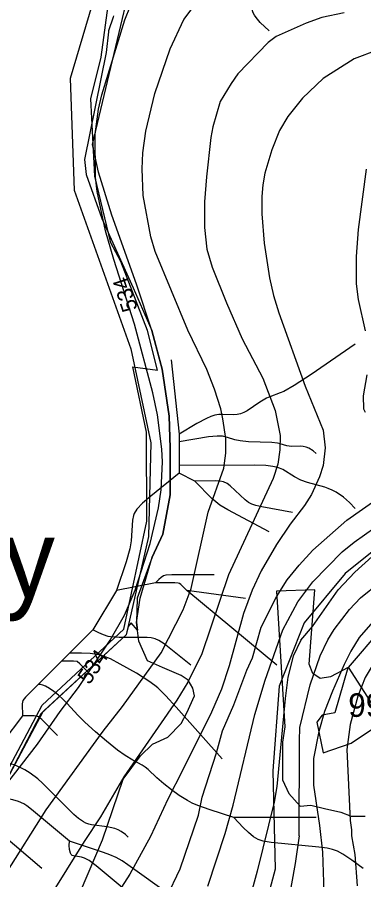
# Model space of a CAD drawing. Extents: x -709584 to -702006, y -1161789 to -1157496.
# Drawn here: x -708540 to -708319, y -1158542 to -1157991 of the extents above; entities that cross this region are included whole.
import ezdxf

# ---------------------------------------------------------------- set-up
doc = ezdxf.new("R2010")
doc.units = 0
for name, color, linetype in [('102_obvod PÚ', 7, 'Continuous'), ('103_hranice KÚ', 7, 'Continuous'), ('104_název KÚ', 7, 'Continuous'), ('120_vrstevnice hlavní', 7, 'Continuous'), ('121_vrstevnice hlavní_popis', 7, 'Continuous'), ('122_vrstevnice základní', 7, 'Continuous'), ('408_BPEJ_linie', 7, 'Continuous'), ('409_BPEJ_popis', 7, 'Continuous'), ('411_akumulovaný odtok', 7, 'Continuous'), ('419_LPIS PB', 7, 'Continuous')]:
    doc.layers.add(name, color=color, linetype=linetype)

msp = doc.modelspace()

# ---------------------------------------------------------------- linework, layer by layer
at = {"layer": '102_obvod PÚ'}
msp.add_lwpolyline([(-708557.03, -1158491.24), (-708524.37, -1158430.08), (-708472.33, -1158381.55), (-708457.62, -1158312.54), (-708457.79, -1158255.73), (-708466.4, -1158214.09), (-708450.77, -1158216.2), (-708457.15, -1158190.9), (-708474.15, -1158146.87), (-708480.54, -1158134.78), (-708490.75, -1158092.22), (-708493.26, -1158042.94), (-708486.64, -1158016.25), (-708482.14, -1157983.17)], dxfattribs=at)
at = {"layer": '103_hranice KÚ'}
msp.add_lwpolyline([(-708484.66, -1157955.81), (-708506.52, -1158029.95), (-708503.98, -1158101.17), (-708467.7, -1158202.52), (-708455.01, -1158262.66), (-708456.58, -1158322.46), (-708470.65, -1158385.22), (-708525.23, -1158435.59), (-708554.43, -1158491.37)], dxfattribs=at)
msp.add_lwpolyline([(-708484.66, -1157955.81), (-708506.52, -1158029.95), (-708503.98, -1158101.17), (-708467.7, -1158202.52), (-708455.01, -1158262.66), (-708456.58, -1158322.46), (-708470.65, -1158385.22), (-708525.23, -1158435.59), (-708554.43, -1158491.37)], dxfattribs=at)
at = {"layer": '120_vrstevnice hlavní'}
for points in [[(-708310.48, -1158011.82), (-708325.06, -1158017.25), (-708345.06, -1158029.97), (-708358.11, -1158042.45), (-708367.48, -1158054.11), (-708372.77, -1158063.11), (-708377.77, -1158075.54), (-708382.2, -1158090.4), (-708383.49, -1158097.83), (-708384.06, -1158105.26), (-708384.06, -1158116.4), (-708382.63, -1158134.97), (-708379.2, -1158157.26), (-708376.63, -1158168.4), (-708373.2, -1158179.55), (-708356.48, -1158226.41), (-708344.91, -1158254.41), (-708343.77, -1158265.84), (-708344.91, -1158276.98), (-708347.2, -1158284.41), (-708352.34, -1158295.55), (-708356.91, -1158302.55), (-708366.06, -1158314.55), (-708374.77, -1158327.55), (-708384.49, -1158344.41), (-708390.34, -1158356.7), (-708395.77, -1158371.56), (-708405.06, -1158404.99), (-708409.92, -1158419.84)], [(-708181.91, -1158384.56), (-708199.76, -1158374.84), (-708209.05, -1158370.41), (-708228.48, -1158363.41), (-708247.05, -1158357.98), (-708258.2, -1158356.13), (-708265.62, -1158355.84), (-708280.48, -1158357.84), (-708284.2, -1158358.84), (-708295.34, -1158363.84), (-708302.77, -1158368.55), (-708313.2, -1158376.84), (-708322.05, -1158386.99), (-708327.2, -1158395.56), (-708331.48, -1158404.13), (-708339.06, -1158421.27), (-708344.06, -1158434.13), (-708347.77, -1158446.99), (-708351.06, -1158464.13), (-708351.06, -1158481.28), (-708347.2, -1158506.99), (-708345.48, -1158524.14), (-708344.63, -1158549.56)], [(-708409.92, -1158419.84), (-708416.34, -1158434.7), (-708434.49, -1158471.56), (-708444.2, -1158490.13), (-708455.2, -1158514.13), (-708468.35, -1158538.14), (-708482.35, -1158559.99), (-708501.78, -1158588.14), (-708526.21, -1158619.43), (-708536.64, -1158629.85), (-708559.07, -1158647.71)]]:
    msp.add_lwpolyline(points, dxfattribs=at)
at = {"layer": '122_vrstevnice základní'}
for points in [[(-708450.78, -1158244.69), (-708453.78, -1158230.69), (-708465.49, -1158186.69), (-708478.63, -1158145.54), (-708483.92, -1158127.26), (-708489.35, -1158102.11), (-708490.35, -1158092.97), (-708490.49, -1158065.54), (-708488.35, -1158049.54), (-708486.21, -1158040.4), (-708471.63, -1157992.4), (-708464.35, -1157974.39)], [(-708458.2, -1158063.54), (-708452.49, -1158039.54), (-708442.63, -1158010.97), (-708433.92, -1157992.11), (-708426.77, -1157982.68)], [(-708331.63, -1157987.97), (-708345.91, -1157990.82), (-708355.91, -1157994.54), (-708374.91, -1158002.97), (-708380.06, -1158006.97), (-708399.42, -1158026.97), (-708403.63, -1158033.11), (-708410.63, -1158044.54), (-708415.34, -1158060.68), (-708416.77, -1158067.54), (-708419.49, -1158092.69), (-708420.63, -1158108.69), (-708420.77, -1158124.97), (-708419.2, -1158138.97), (-708415.77, -1158150.4), (-708406.77, -1158173.26), (-708396.63, -1158196.12), (-708383.49, -1158221.26), (-708375.63, -1158241.84), (-708372.48, -1158257.84), (-708372.63, -1158266.98), (-708373.91, -1158276.12), (-708376.91, -1158285.27), (-708405.49, -1158346.98), (-708422.34, -1158397.27)], [(-708547.49, -1158537.85), (-708521.78, -1158496.99), (-708485.49, -1158446.7), (-708473.06, -1158430.99), (-708448.49, -1158396.7), (-708434.35, -1158369.27), (-708429.34, -1158355.55), (-708418.34, -1158306.98), (-708408.34, -1158278.7), (-708407.2, -1158269.27), (-708407.2, -1158259.84), (-708408.92, -1158247.26), (-708410.34, -1158240.98), (-708414.34, -1158228.41), (-708419.34, -1158215.83), (-708431.34, -1158190.69), (-708452.2, -1158140.4), (-708455.06, -1158130.97), (-708459.78, -1158104.69), (-708460.49, -1158087.54), (-708460.2, -1158077.26), (-708458.2, -1158063.54)], [(-708317.91, -1158190.98), (-708322.48, -1158170.98), (-708323.63, -1158160.98), (-708323.77, -1158143.54), (-708322.48, -1158126.4), (-708317.34, -1158087.83)], [(-708553.07, -1158488.13), (-708527.35, -1158454.99), (-708512.92, -1158434.27), (-708501.21, -1158418.84), (-708481.06, -1158388.7), (-708471.78, -1158372.7), (-708465.06, -1158356.7), (-708455.35, -1158326.98), (-708450.06, -1158304.12), (-708448.49, -1158292.7), (-708447.63, -1158274.69), (-708448.06, -1158266.69), (-708450.78, -1158244.69)], [(-708445.06, -1158552.99), (-708436.35, -1158534.71), (-708424.63, -1158500.42), (-708422.2, -1158488.99), (-708413.06, -1158460.56), (-708409.2, -1158446.56), (-708402.06, -1158429.84), (-708393.77, -1158407.84), (-708390.06, -1158399.84), (-708384.49, -1158380.41), (-708374.77, -1158360.98), (-708367.91, -1158350.13), (-708360.34, -1158340.7), (-708351.48, -1158331.12), (-708329.77, -1158311.98), (-708309.91, -1158297.98)], [(-708418.63, -1158545.85), (-708407.49, -1158512.13), (-708402.34, -1158494.13), (-708388.63, -1158436.13), (-708382.06, -1158414.13), (-708370.63, -1158382.13), (-708361.06, -1158364.13), (-708351.48, -1158351.41), (-708332.77, -1158332.27), (-708325.06, -1158325.98), (-708311.91, -1158316.7), (-708298.2, -1158309.12), (-708289.2, -1158305.7), (-708280.77, -1158303.84), (-708261.62, -1158302.12), (-708248.19, -1158304.41), (-708234.48, -1158307.7), (-708212.19, -1158315.41), (-708199.33, -1158321.7), (-708185.05, -1158329.84), (-708173.62, -1158337.12), (-708165.05, -1158343.41)], [(-708359.2, -1158388.56), (-708351.77, -1158379.84), (-708335.48, -1158356.41), (-708324.77, -1158345.13), (-708313.63, -1158335.27)], [(-708360.32, -1158513.61), (-708360.09, -1158452.94), (-708359.77, -1158444.42), (-708353.34, -1158417.27), (-708346.91, -1158398.7), (-708341.91, -1158388.41), (-708337.91, -1158381.84), (-708328.06, -1158368.98), (-708321.06, -1158361.55), (-708309.05, -1158351.7)], [(-708262.2, -1158373.13), (-708276.48, -1158374.41), (-708285.05, -1158376.99), (-708289.34, -1158379.13), (-708296.48, -1158384.13), (-708301.34, -1158388.7), (-708309.77, -1158398.7), (-708318.05, -1158412.42), (-708322.91, -1158424.42), (-708327.63, -1158442.42), (-708329.91, -1158458.42), (-708327.77, -1158503.85), (-708326.77, -1158509.85), (-708326.91, -1158513.56), (-708324.77, -1158525.56), (-708323.2, -1158545.56)], [(-708359.2, -1158388.56), (-708364.01, -1158398.84), (-708367.5, -1158412.36), (-708369.25, -1158425.89), (-708374.63, -1158482.13), (-708376.34, -1158492.13), (-708387.06, -1158536.14), (-708396.49, -1158570.42), (-708400.34, -1158580.71), (-708407.77, -1158596.14), (-708412.49, -1158604.42), (-708418.34, -1158613.14), (-708425.77, -1158622.71), (-708433.77, -1158631.71), (-708448.78, -1158646.28), (-708474.92, -1158668.43), (-708504.92, -1158697.86), (-708526.78, -1158721.29), (-708543.21, -1158737.43)], [(-708422.34, -1158397.27), (-708431.34, -1158415.56), (-708438.35, -1158426.99), (-708472.2, -1158475.99), (-708487.06, -1158501.56), (-708497.49, -1158517.13), (-708531.49, -1158571.57), (-708549.35, -1158597.71), (-708575.78, -1158629.28), (-708597.5, -1158656.28), (-708622.78, -1158686.14), (-708642.07, -1158713.86), (-708659.5, -1158736.57), (-708677.79, -1158762.15), (-708685.64, -1158775.86), (-708700.36, -1158805.58), (-708711.65, -1158830.72), (-708716.22, -1158842.15), (-708721.93, -1158860.44), (-708724.79, -1158871.87), (-708732.22, -1158910.73), (-708735.5, -1158924.44), (-708739.07, -1158933.58)], [(-708360.32, -1158513.61), (-708362.77, -1158531.28), (-708368.91, -1158565.56), (-708375.91, -1158586.14), (-708383.2, -1158601.57), (-708392.77, -1158617.71), (-708409.2, -1158639.57), (-708419.63, -1158651.57), (-708434.63, -1158666.57), (-708466.49, -1158693.71), (-708487.06, -1158714.14), (-708508.64, -1158738.86), (-708517.35, -1158750.15), (-708527.21, -1158764.43), (-708541.07, -1158788.01), (-708554.07, -1158812.72), (-708557.35, -1158820.72), (-708568.49, -1158843.47), (-708576.84, -1158861.02), (-708581.85, -1158872.45), (-708572.39, -1158881.09)]]:
    msp.add_lwpolyline(points, dxfattribs=at)
at = {"layer": '408_BPEJ_linie'}
for points in [[(-708478.78, -1157989.76), (-708478.99, -1157990.8), (-708482, -1157999.5), (-708482.05, -1158000), (-708483.51, -1158013.24), (-708497.3, -1158081.64), (-708496.3, -1158091.18), (-708486.29, -1158119.3), (-708466.26, -1158163.49), (-708454.25, -1158190.91), (-708449.81, -1158207.71), (-708447.74, -1158215.51), (-708443.24, -1158245.64), (-708442.74, -1158265.72), (-708442.74, -1158295.75), (-708447.24, -1158320.85), (-708454.15, -1158335.62), (-708463.66, -1158361.73), (-708464.16, -1158377.3), (-708463.55, -1158382.2), (-708467.5, -1158377.5), (-708469.45, -1158379.86), (-708470.65, -1158385.22), (-708523, -1158433.53), (-708524, -1158434.5), (-708554.1, -1158490.75)], [(-708179.5, -1158340), (-708195, -1158326), (-708220.5, -1158309.5), (-708230, -1158305), (-708248.5, -1158300.5), (-708267, -1158302), (-708293.5, -1158316), (-708331, -1158346), (-708357, -1158377.5), (-708373, -1158418), (-708377, -1158472), (-708375.5, -1158535), (-708382.5, -1158560.5), (-708396, -1158584.5), (-708419, -1158607), (-708439, -1158620.5), (-708501, -1158653), (-708548, -1158683.5)], [(-708306.5, -1158440.5), (-708328.74, -1158405.9), (-708329, -1158406.2), (-708329.25, -1158406.36), (-708337.5, -1158435), (-708345.5, -1158436.5), (-708349, -1158441), (-708345, -1158460.5), (-708327, -1158454.5), (-708306.5, -1158440.5)]]:
    msp.add_lwpolyline(points, dxfattribs=at)
at = {"layer": '411_akumulovaný odtok'}
for p, q in [((-708441.99, -1158209.5), (-708436.99, -1158257)), ((-708436.99, -1158257), (-708436.99, -1158262)), ((-708436.99, -1158262), (-708436.99, -1158277)), ((-708436.99, -1158277), (-708436.99, -1158282)), ((-708426.99, -1158287), (-708436.99, -1158282)), ((-708451.99, -1158352), (-708476.99, -1158357)), ((-708476.99, -1158357), (-708491.99, -1158382)), ((-708394.49, -1158362), (-708431.99, -1158357)), ((-708374.49, -1158404.5), (-708431.99, -1158357)), ((-708491.99, -1158382), (-708506.99, -1158397)), ((-708506.99, -1158397), (-708511.99, -1158402)), ((-708511.99, -1158402), (-708526.99, -1158417)), ((-708349.49, -1158502), (-708401.99, -1158502))]:
    msp.add_line(p, q, dxfattribs=at)
for points in [[(-708379.49, -1157999.5), (-708385.13, -1157994.06), (-708387.8, -1157990.98), (-708388.89, -1157989.44), (-708389.69, -1157987.96), (-708390.13, -1157986.59), (-708390.26, -1157985.24), (-708390.03, -1157982.43), (-708389, -1157976.67), (-708388.8, -1157973.84), (-708389.19, -1157971.28), (-708390.87, -1157966.53), (-708391.24, -1157965.04), (-708391.7, -1157961.91), (-708392.07, -1157953.71), (-708391.96, -1157942.05), (-708391.72, -1157938.74), (-708391.1, -1157935.15), (-708389.43, -1157929.18), (-708386.99, -1157922)], [(-708324.49, -1158199.5), (-708352.54, -1158218.84), (-708363.43, -1158225.99), (-708370.11, -1158229.71), (-708372.39, -1158230.74), (-708379.02, -1158233.17), (-708381.15, -1158234.1), (-708385.41, -1158236.62), (-708393.49, -1158242.21), (-708395.56, -1158243.31), (-708397.7, -1158244.1), (-708399.92, -1158244.51), (-708402.21, -1158244.62), (-708409.3, -1158244.42), (-708411.67, -1158244.57), (-708414.04, -1158245), (-708416.62, -1158245.83), (-708419.49, -1158247.04), (-708425.56, -1158250.14), (-708436.99, -1158257)], [(-708349.49, -1158269.5), (-708351.27, -1158267.76), (-708354.02, -1158266), (-708355.71, -1158265.3), (-708357.64, -1158264.86), (-708359.64, -1158264.69), (-708365.05, -1158264.89), (-708366.6, -1158264.81), (-708368.05, -1158264.51), (-708372.5, -1158263.14), (-708374.19, -1158262.78), (-708377.72, -1158262.35), (-708392.55, -1158261.86), (-708397.99, -1158261.41), (-708401.44, -1158260.71), (-708405.98, -1158259.08), (-708409.21, -1158258.35), (-708412.73, -1158258.24), (-708418.22, -1158258.75), (-708436.99, -1158262)], [(-708324.49, -1158304.5), (-708328.17, -1158300.77), (-708332.05, -1158297.38), (-708336.66, -1158294.14), (-708339.21, -1158292.77), (-708341.7, -1158291.71), (-708343.99, -1158290.94), (-708354.96, -1158287.91), (-708359.18, -1158286.39), (-708363.16, -1158284.36), (-708370.75, -1158279.68), (-708372.73, -1158278.77), (-708374.86, -1158278.09), (-708377.07, -1158277.62), (-708381.66, -1158277.08), (-708388.77, -1158276.81), (-708436.99, -1158277)], [(-708436.99, -1158282), (-708454.99, -1158296.65), (-708460.35, -1158301.23), (-708463.87, -1158304.9), (-708465.6, -1158307.63), (-708466.13, -1158309.05), (-708466.75, -1158312.09), (-708467.51, -1158325.19), (-708468.37, -1158330.25), (-708470.81, -1158338.66), (-708476.99, -1158357)], [(-708364.49, -1158307), (-708384.2, -1158303.56), (-708388.03, -1158302.65), (-708390.46, -1158301.81), (-708392.69, -1158300.6), (-708394.73, -1158299.04), (-708404.26, -1158290), (-708406.3, -1158288.53), (-708408.55, -1158287.54), (-708411, -1158287.04), (-708413.6, -1158286.83), (-708426.99, -1158287)], [(-708379.49, -1158319.5), (-708405.92, -1158305.32), (-708410.86, -1158302.41), (-708413.52, -1158300.36), (-708415.97, -1158298.1), (-708426.99, -1158287)], [(-708414.49, -1158347), (-708441.59, -1158346.96), (-708445.37, -1158347.17), (-708446.83, -1158347.57), (-708448.42, -1158348.57), (-708449.94, -1158349.88), (-708451.99, -1158352)], [(-708431.99, -1158357), (-708435.8, -1158353.15), (-708436.76, -1158352.46), (-708437.5, -1158352.17), (-708439.62, -1158351.97), (-708451.99, -1158352)], [(-708429.49, -1158404.5), (-708446.58, -1158391.04), (-708449.91, -1158388.88), (-708452.27, -1158387.82), (-708454.79, -1158387.24), (-708457.43, -1158386.99), (-708475.15, -1158386.96), (-708480.65, -1158386.59), (-708482.24, -1158386.24), (-708485.28, -1158385.21), (-708488.15, -1158383.96), (-708491.99, -1158382)], [(-708409.49, -1158464.5), (-708438.82, -1158431.5), (-708445.42, -1158424.26), (-708450.61, -1158419.13), (-708452.45, -1158417.56), (-708456.22, -1158414.77), (-708464.23, -1158409.76), (-708474.54, -1158403.9), (-708480.8, -1158400.65), (-708485.28, -1158398.8), (-708487.99, -1158398.06), (-708493.64, -1158397.22), (-708499.23, -1158396.92), (-708506.99, -1158397)], [(-708494.49, -1158409.5), (-708500.24, -1158403.69), (-708502.1, -1158402.28), (-708504.37, -1158401.95), (-708511.99, -1158402)], [(-708526.99, -1158417), (-708535.04, -1158424.98), (-708535.96, -1158426.02), (-708536.66, -1158427.14), (-708537.04, -1158429.36), (-708536.99, -1158437)], [(-708401.99, -1158502), (-708417.17, -1158497.08), (-708424.97, -1158494.17), (-708428.53, -1158492.65), (-708431.61, -1158491.13), (-708436.85, -1158487.91), (-708441.85, -1158484.31), (-708446.61, -1158480.5), (-708451.07, -1158476.51), (-708456.67, -1158471.2), (-708458.65, -1158469.68), (-708460.54, -1158468.51), (-708466.56, -1158465.38), (-708471.46, -1158462.32), (-708476.25, -1158458.8), (-708483.34, -1158453.08), (-708490.33, -1158447.1), (-708497.16, -1158440.92), (-708501.51, -1158436.61), (-708508.39, -1158429.16), (-708511.13, -1158426.41), (-708513.98, -1158423.77), (-708516.85, -1158421.39), (-708519.63, -1158419.43), (-708522.21, -1158418.01), (-708524.03, -1158417.31), (-708525.51, -1158416.94), (-708526.53, -1158416.85), (-708526.99, -1158417)], [(-708536.99, -1158437), (-708549.53, -1158453.66), (-708551.35, -1158456.52), (-708551.78, -1158457.74), (-708552.04, -1158459.65), (-708551.99, -1158467)], [(-708514.49, -1158449.5), (-708524.62, -1158439.3), (-708526.68, -1158437.6), (-708528.08, -1158437.1), (-708529.59, -1158436.94), (-708536.99, -1158437)], [(-708469.49, -1158514.5), (-708471.2, -1158512.8), (-708474.01, -1158510.83), (-708475.78, -1158509.88), (-708478.02, -1158508.99), (-708482.79, -1158507.81), (-708492.85, -1158506.67), (-708494.67, -1158506.24), (-708496.41, -1158505.62), (-708498.07, -1158504.76), (-708501.19, -1158502.54), (-708504.15, -1158499.93), (-708524.2, -1158479.95), (-708527.22, -1158477.28), (-708531.99, -1158473.67), (-708535.49, -1158471.42), (-708537.63, -1158470.3), (-708542.35, -1158468.37), (-708544.73, -1158467.7), (-708546.97, -1158467.27), (-708550.55, -1158466.96), (-708551.99, -1158467)], [(-708506.99, -1158517), (-708531.14, -1158496.76), (-708534.11, -1158494.47), (-708536.17, -1158493.12), (-708539.55, -1158491.63), (-708543.19, -1158490.66), (-708561.99, -1158487)], [(-708524.49, -1158534.5), (-708550.81, -1158512.16), (-708556.22, -1158507.95), (-708558.16, -1158506.84), (-708561.26, -1158505.52), (-708571.99, -1158502)], [(-708319.49, -1158534.5), (-708326.62, -1158529.2), (-708332.38, -1158525.29), (-708335.7, -1158523.49), (-708338.96, -1158522.32), (-708342.39, -1158521.59), (-708347.68, -1158520.87), (-708378.08, -1158517.94), (-708383.26, -1158517.03), (-708386.49, -1158515.96), (-708389.41, -1158514.25), (-708392.62, -1158511.57), (-708395.97, -1158508.33), (-708401.99, -1158502)], [(-708466.99, -1158552), (-708489.92, -1158532.81), (-708494.44, -1158529.36), (-708497.33, -1158527.8), (-708499.35, -1158527.26), (-708504.32, -1158526.45), (-708505.15, -1158526.12), (-708505.86, -1158525.53), (-708506.38, -1158524.64), (-708506.94, -1158522.3), (-708507.08, -1158519.79), (-708506.99, -1158517)], [(-708441.99, -1158552), (-708469.72, -1158532.12), (-708473.38, -1158529.62), (-708477.18, -1158527.38), (-708481.09, -1158525.66), (-708485.13, -1158524.2), (-708506.99, -1158517)]]:
    msp.add_lwpolyline(points, dxfattribs=at)
at = {"layer": '419_LPIS PB'}
for points in [[(-708499.9, -1158549.2), (-708485.8, -1158516.2), (-708472.67, -1158477.42), (-708461.53, -1158462.57), (-708454.03, -1158454.97), (-708444.11, -1158450.52), (-708435.71, -1158441.95), (-708432.06, -1158435.02), (-708427.19, -1158424.1), (-708428.07, -1158419.22), (-708431.05, -1158414.11), (-708435.7, -1158411.1), (-708447.6, -1158406.2), (-708457.16, -1158401.9), (-708462.66, -1158389.35), (-708464.16, -1158377.3), (-708461.9, -1158361.91), (-708454.15, -1158335.62), (-708447.24, -1158320.85), (-708442.74, -1158295.75), (-708442.74, -1158265.72), (-708443.24, -1158245.64), (-708447.74, -1158215.51), (-708454.25, -1158190.91), (-708464.15, -1158161.19), (-708479.94, -1158117.19), (-708488.36, -1158089.77), (-708492.18, -1158072.12), (-708473.13, -1157991.52), (-708467.39, -1157967.05)], [(-708317.11, -1158219.21), (-708319.4, -1158232.62), (-708319.23, -1158240.91), (-708318.17, -1158243.02)], [(-708307.4, -1158381), (-708329, -1158406.2), (-708340.22, -1158412), (-708346.92, -1158413.06), (-708351.51, -1158409.89), (-708353.97, -1158404.02), (-708350.2, -1158356.4), (-708374.7, -1158357.3), (-708369.37, -1158444.04), (-708370.97, -1158453.69), (-708370.97, -1158477.82), (-708366.96, -1158486.66), (-708359.72, -1158494.71), (-708352.74, -1158494.02), (-708344.04, -1158496.06), (-708333.69, -1158498.43), (-708326.99, -1158501.08), (-708318.1, -1158501)]]:
    msp.add_lwpolyline(points, dxfattribs=at)

# ---------------------------------------------------------------- texts
at = {"layer": '104_název KÚ'}
msp.add_text('k. ú. Kačlehy', height=50, dxfattribs=at).set_placement((-708898.97, -1158361.48))
at = {"layer": '121_vrstevnice hlavní_popis'}
for rotation, p in [(107.8703, (-708463.25, -1158177.03)), (56.2441, (-708494.22, -1158417.55))]:
    msp.add_text('534', height=10, rotation=rotation, dxfattribs=at).set_placement(p)
at = {"layer": '409_BPEJ_popis'}
msp.add_text('99', height=15, dxfattribs=at).set_placement((-708328.93, -1158437.62))

doc.saveas('drawing.dxf')
